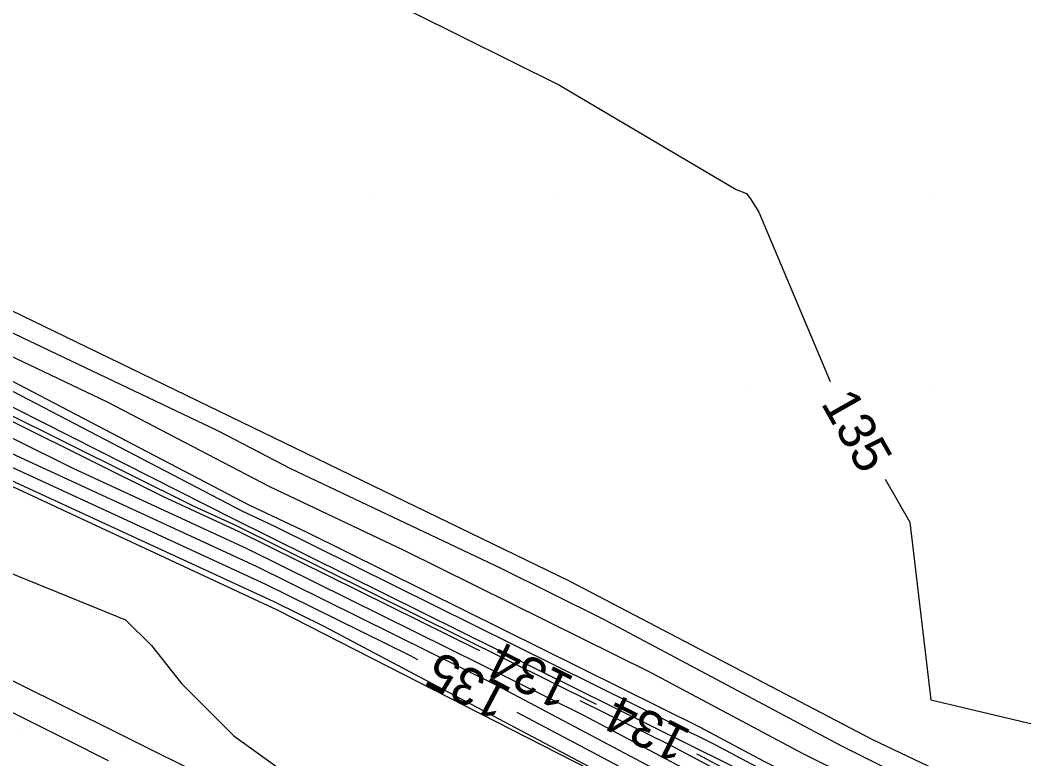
# Model space of a CAD drawing. Extents: x 2354170 to 2357230, y 866100 to 868290.
# Drawn here: x 2354651.1 to 2354704.8, y 867740.1 to 867779.6 of the extents above; entities that cross this region are included whole.
import ezdxf

# ---------------------------------------------------------------- set-up
doc = ezdxf.new("R2010")
doc.units = 0
for name, color, linetype in [('Default', 7, 'Continuous'), ('DTM Contours Major', 7, 'Continuous'), ('DTM Contours Major Text', 7, 'Continuous'), ('DTM Contours Minor', 7, 'Continuous'), ('DTM Contours Minor Text', 7, 'Continuous'), ('Exist DTM Breakline', 7, 'Continuous'), ('Exist DTM QL2 LIDAR Elevation Point', 7, 'Continuous'), ('Exist DTM Scan Elevation Point', 7, 'Continuous'), ('Exist Roads EOP', 7, 'Continuous'), ('PH Exist DTM Breakline', 7, 'Continuous')]:
    doc.layers.add(name, color=color, linetype=linetype)

msp = doc.modelspace()

# ---------------------------------------------------------------- linework, layer by layer
at = {"layer": 'Default'}
for points in [[(2354656.844, 867839.237), (2354658.536, 867840.02), (2354659.967, 867840.203), (2354660.13, 867840.02), (2354660.122, 867839.865), (2354661.987, 867830.02), (2354661.609, 867821.662), (2354661.459, 867820.02), (2354662.224, 867817.763), (2354662.387, 867810.02), (2354662.934, 867807.053), (2354661.995, 867800.02), (2354661.553, 867791.605), (2354665.156, 867790.02), (2354669.967, 867784.758), (2354672.159, 867780.02), (2354679.968, 867776.141), (2354689.422, 867770.565), (2354689.968, 867770.36), (2354690.223, 867770.02), (2354690.63, 867769.357), (2354694.44, 867760.304)], [(2354675.708, 867745.909), (2354662.858, 867752.274), (2354658.795, 867754.145), (2354643.066, 867761.957), (2354642.367, 867762.278), (2354621.095, 867772.837), (2354615.173, 867775.55), (2354610.946, 867777.586), (2354607.524, 867778.395), (2354605.834, 867779.179), (2354604.896, 867779.494), (2354602.462, 867780.604), (2354598.961, 867783.012), (2354593.988, 867785.605), (2354586.144, 867790.017)], [(2354616.587, 867782.691), (2354620.922, 867777.755), (2354629.078, 867772.467), (2354641.886, 867765.83), (2354655.797, 867759.217), (2354664.478, 867754.69), (2354671.654, 867751.289), (2354684.866, 867744.745), (2354692.98, 867740.422), (2354697.896, 867737.987), (2354707.657, 867733.557)], [(2354672.405, 867745.423), (2354672.001, 867745.637), (2354664.237, 867749.482), (2354644.206, 867758.707), (2354639.378, 867761.104), (2354636.47, 867762.441), (2354630.038, 867765.634), (2354609.546, 867775.022), (2354608.067, 867775.734), (2354606.87, 867776.017), (2354606.279, 867776.291), (2354605.95, 867776.401), (2354597.233, 867780.379), (2354595.94, 867781.268)], [(2354620.07, 867781.399), (2354622.482, 867778.653), (2354634.313, 867770.98), (2354640.682, 867767.68), (2354661.733, 867757.672), (2354665.595, 867755.658), (2354676.841, 867750.328), (2354682.301, 867747.624), (2354695.017, 867740.848), (2354697.229, 867739.753), (2354712.525, 867732.811)], [(2354595.49, 867780.304), (2354606.302, 867775.371), (2354606.427, 867775.329), (2354606.652, 867775.224), (2354607.108, 867775.117), (2354607.671, 867774.845), (2354633.019, 867763.233), (2354634.504, 867762.495), (2354638.149, 867760.82), (2354639.342, 867760.228), (2354664.697, 867748.552), (2354667.381, 867747.223), (2354685.813, 867737.462), (2354685.958, 867737.391), (2354708.753, 867726.336)], [(2354711.284, 867727.126), (2354704.688, 867729.92), (2354691.464, 867736.333), (2354687.315, 867738.389), (2354676.622, 867744.051), (2354663.777, 867750.413), (2354649.069, 867757.186), (2354640.607, 867761.389), (2354638.436, 867762.387), (2354627.057, 867768.035), (2354611.422, 867775.198), (2354609.027, 867776.351), (2354607.088, 867776.81), (2354606.13, 867777.254), (2354605.599, 867777.432), (2354598.976, 867780.454)], [(2354712.118, 867727.704), (2354702.656, 867731.712), (2354694.217, 867735.805), (2354688.065, 867738.852), (2354681.242, 867742.465), (2354663.317, 867751.343), (2354653.932, 867755.666), (2354641.837, 867761.673), (2354640.401, 867762.332), (2354624.076, 867770.436), (2354613.298, 867775.374), (2354609.986, 867776.969), (2354607.306, 867777.603), (2354605.982, 867778.216), (2354605.248, 867778.463), (2354600.719, 867780.529)], [(2354649.468, 867760.948), (2354649.86, 867760.761), (2354663.36, 867753.723), (2354666.466, 867752.251), (2354687.432, 867741.866), (2354690.944, 867739.995), (2354698.563, 867736.221), (2354702.788, 867734.303), (2354709.87, 867729.587), (2354700.623, 867733.505), (2354696.971, 867735.276), (2354688.816, 867739.315), (2354685.863, 867740.879), (2354681.085, 867743.246)], [(2354697.393, 867755.084), (2354698.707, 867752.795), (2354699.825, 867743.284), (2354712.838, 867740.213), (2354716.686, 867738.096), (2354718.895, 867734.346), (2354724.259, 867730.349), (2354724.287, 867730.243), (2354726.629, 867726.915), (2354723.067, 867723.115), (2354714.624, 867725.872), (2354710.449, 867726.549), (2354706.721, 867728.128), (2354688.711, 867736.862), (2354686.564, 867737.925), (2354677.707, 867742.615)], [(2354641.722, 867753.679), (2354656.769, 867747.564), (2354658.154, 867746.201), (2354659.764, 867744.159), (2354662.56, 867741.362), (2354666.646, 867738.42), (2354671.533, 867735.188), (2354673.239, 867733.74), (2354677.974, 867730.971), (2354683.172, 867728.286), (2354688.404, 867725.693), (2354693.553, 867723.191), (2354694.529, 867722.825), (2354700.101, 867720.508), (2354705.117, 867718.295)]]:
    msp.add_lwpolyline(points, dxfattribs=at)
at = {"layer": 'DTM Contours Major'}
for points in [[(2354656.844, 867839.237), (2354658.536, 867840.02), (2354659.967, 867840.203), (2354660.13, 867840.02), (2354660.122, 867839.865), (2354661.987, 867830.02), (2354661.609, 867821.662), (2354661.459, 867820.02), (2354662.224, 867817.763), (2354662.387, 867810.02), (2354662.934, 867807.053), (2354661.995, 867800.02), (2354661.553, 867791.605), (2354665.156, 867790.02), (2354669.967, 867784.758), (2354672.159, 867780.02), (2354679.968, 867776.141), (2354689.422, 867770.565), (2354689.968, 867770.36), (2354690.223, 867770.02), (2354690.63, 867769.357), (2354694.44, 867760.304)], [(2354672.405, 867745.423), (2354672.001, 867745.637), (2354664.237, 867749.482), (2354644.206, 867758.707), (2354639.378, 867761.104), (2354636.47, 867762.441), (2354630.038, 867765.634), (2354609.546, 867775.022), (2354608.067, 867775.734), (2354606.87, 867776.017), (2354606.279, 867776.291), (2354605.95, 867776.401), (2354597.233, 867780.379), (2354595.94, 867781.268)], [(2354697.393, 867755.084), (2354698.707, 867752.795), (2354699.825, 867743.284), (2354712.838, 867740.213), (2354716.686, 867738.096), (2354718.895, 867734.346), (2354724.259, 867730.349), (2354724.287, 867730.243), (2354726.629, 867726.915), (2354723.067, 867723.115), (2354714.624, 867725.872), (2354710.449, 867726.549), (2354706.721, 867728.128), (2354688.711, 867736.862), (2354686.564, 867737.925), (2354677.707, 867742.615)]]:
    msp.add_lwpolyline(points, dxfattribs=at)
at = {"layer": 'DTM Contours Minor'}
for points in [[(2354681.95, 867743.051), (2354662.704, 867752.584), (2354660.416, 867753.638), (2354643.476, 867762.051), (2354643.023, 867762.26), (2354620.101, 867773.637), (2354615.798, 867775.608), (2354611.266, 867777.792), (2354607.597, 867778.66), (2354605.785, 867779.5), (2354604.779, 867779.837), (2354603.043, 867780.629), (2354599.297, 867783.206), (2354593.975, 867785.981)], [(2354605.855, 867779.977), (2354607.522, 867779.334), (2354607.905, 867779.534), (2354611.434, 867778.974), (2354613.224, 867779.753), (2354617.111, 867778.53), (2354618.842, 867776.559), (2354622.098, 867774.448), (2354643.491, 867763.364), (2354647.882, 867761.276), (2354662.987, 867753.4), (2354664.737, 867752.571), (2354688.287, 867740.906), (2354690.265, 867739.852), (2354698.785, 867735.632), (2354701.165, 867734.552), (2354705.155, 867731.896), (2354699.946, 867734.102), (2354697.889, 867735.1), (2354689.067, 867739.469), (2354687.403, 867740.35), (2354687.326, 867740.388)]]:
    msp.add_lwpolyline(points, dxfattribs=at)
at = {"layer": 'Exist DTM Breakline'}
msp.add_lwpolyline([(2354655.864, 867740.039), (2354653.629, 867741.16), (2354651.394, 867742.28), (2354649.154, 867743.389)], dxfattribs=at)
at = {"layer": 'Exist DTM QL2 LIDAR Elevation Point'}
for p, q in [((2354669.967, 867770.02), (2354669.967, 867770.02)), ((2354679.968, 867770.02), (2354679.968, 867770.02)), ((2354689.968, 867770.02), (2354689.968, 867770.02)), ((2354699.968, 867770.02), (2354699.968, 867770.02)), ((2354689.968, 867760.019), (2354689.968, 867760.019)), ((2354699.968, 867760.019), (2354699.968, 867760.019))]:
    msp.add_line(p, q, dxfattribs=at)
at = {"layer": 'Exist DTM Scan Elevation Point'}
for p, q in [((2354651.311, 867741.514), (2354651.311, 867741.514)), ((2354656.861, 867740.84), (2354656.861, 867740.84))]:
    msp.add_line(p, q, dxfattribs=at)
at = {"layer": 'Exist Roads EOP'}
msp.add_lwpolyline([(2354591.998, 867773.93), (2354597.339, 867771.195), (2354602.678, 867768.458), (2354608.018, 867765.721), (2354613.36, 867762.99), (2354618.707, 867760.268), (2354624.062, 867757.562), (2354629.427, 867754.875), (2354634.799, 867752.203), (2354640.177, 867749.542), (2354645.556, 867746.884), (2354650.934, 867744.223), (2354656.308, 867741.555), (2354661.677, 867738.877), (2354667.041, 867736.189), (2354672.401, 867733.493), (2354677.759, 867730.793), (2354683.116, 867728.09), (2354688.473, 867725.387), (2354693.83, 867722.685), (2354699.189, 867719.987), (2354704.552, 867717.296), (2354709.919, 867714.613)], dxfattribs=at)
at = {"layer": 'PH Exist DTM Breakline'}
for points in [[(2354561.75, 867801.899), (2354583.715, 867792.29), (2354593.925, 867787.428), (2354601.681, 867784.583), (2354604.488, 867780.692), (2354605.73, 867779.859), (2354607.703, 867779.046), (2354611.897, 867778.198), (2354617.46, 867775.764), (2354662.506, 867752.984), (2354699.072, 867734.873), (2354712.781, 867728.162), (2354720.393, 867725.953)], [(2354611.913, 867786.623), (2354616.477, 867783.563), (2354623.581, 867779.284), (2354639.492, 867769.51), (2354680.495, 867749.651), (2354696.683, 867741.198), (2354715.121, 867732.413), (2354724.214, 867730.273), (2354730.818, 867727.562), (2354735.564, 867723.357), (2354737.279, 867718.052), (2354734.652, 867716.68), (2354726.894, 867719.054), (2354709.364, 867725.798), (2354685.759, 867737.429), (2354664.94, 867748.06), (2354633.914, 867762.512), (2354594.172, 867780.247), (2354574.903, 867789.188), (2354558.407, 867796.945)]]:
    msp.add_lwpolyline(points, dxfattribs=at)

# ---------------------------------------------------------------- texts
at = {"layer": 'Default'}
for s, rotation, p in [('135', 299.4987, (2354693.924, 867759.146)), ('134', 153.65, (2354680.851, 867744.477)), ('135', 152.0974, (2354677.507, 867743.853))]:
    msp.add_text(s, height=2, rotation=rotation, dxfattribs=at).set_placement(p)
at = {"layer": 'DTM Contours Major Text'}
for rotation, p in [(299.4987, (2354693.924, 867759.146)), (152.0974, (2354677.507, 867743.853))]:
    msp.add_text('135', height=2, rotation=rotation, dxfattribs=at).set_placement(p)
at = {"layer": 'DTM Contours Minor Text'}
msp.add_text('134', height=2, rotation=153.65, dxfattribs=at).set_placement((2354687.093, 867741.62))

doc.saveas('drawing.dxf')
